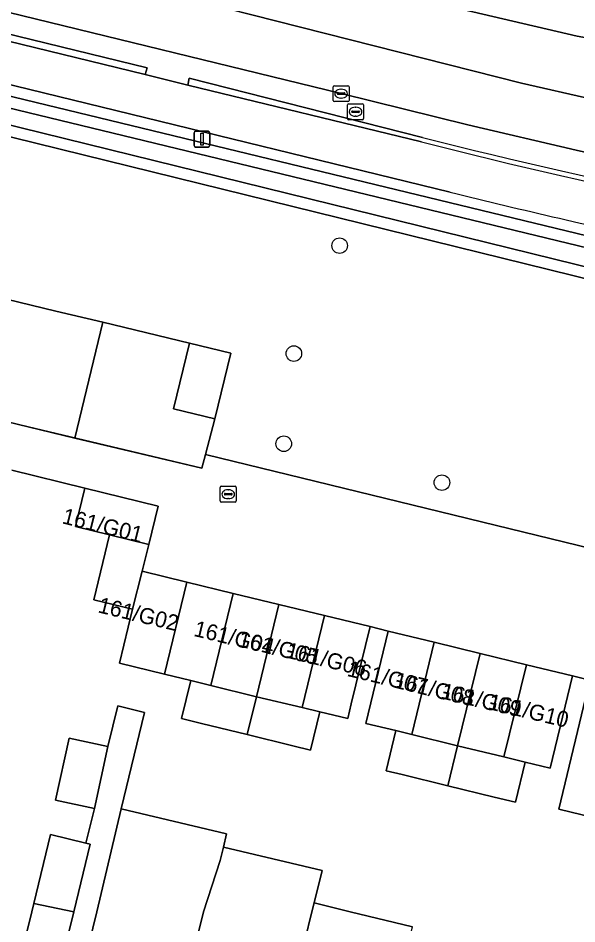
# Model space of a CAD drawing. Extents: x 162803 to 163818, y 381639 to 382475.
# Drawn here: x 163693.2 to 163728.3, y 382249.2 to 382306.2 of the extents above; entities that cross this region are included whole.
import ezdxf

# ---------------------------------------------------------------- set-up
doc = ezdxf.new("R2010")
doc.units = 0
for name, color, linetype in [('IMGEO_Berm_groen', 7, 'Continuous'), ('IMGEO_Berm_open', 7, 'Continuous'), ('IMGEO_Boom', 7, 'Continuous'), ('IMGEO_Erf', 7, 'Continuous'), ('IMGEO_Fietspad_gesloten', 7, 'Continuous'), ('IMGEO_Gemengd_bos', 7, 'Continuous'), ('IMGEO_Greppel_droge_sloot', 7, 'Continuous'), ('IMGEO_Kolk', 7, 'Continuous'), ('IMGEO_Lichtmast', 7, 'Continuous'), ('IMGEO_Muur', 7, 'Continuous'), ('IMGEO_Oever', 7, 'Continuous'), ('IMGEO_Pand', 7, 'Continuous'), ('IMGEO_Pand_nummerreeks', 7, 'Continuous'), ('IMGEO_Rijbaan_lokaal_open', 7, 'Continuous'), ('IMGEO_Rijbaan_regionaal_gesloten', 7, 'Continuous'), ('IMGEO_Rioolput', 7, 'Continuous'), ('IMGEO_Voetpad_open', 7, 'Continuous')]:
    doc.layers.add(name, color=color, linetype=linetype)

msp = doc.modelspace()

# ---------------------------------------------------------------- linework, layer by layer
at = {"layer": 'IMGEO_Berm_groen'}
msp.add_lwpolyline([(163720.319, 382295.243), (163651.831, 382311.978), (163569.364, 382332.248), (163569.326, 382331.973), (163569.232, 382331.465), (163570.006, 382331.261), (163570.848, 382331.04), (163628.135, 382316.897), (163790.356, 382277.615), (163795.117, 382276.462), (163814.335, 382271.696), (163815.664, 382276.948)], dxfattribs=at)
msp.add_arc((163837.069, 382766.574), 485.576, 256.08769, 257.75533, dxfattribs=at)
at = {"layer": 'IMGEO_Berm_open'}
for points in [[(163570.189, 382335.917), (163569.932, 382334.645), (163572.662, 382333.997), (163572.775, 382334.457), (163701.266, 382303.053), (163701.144, 382302.641), (163703.819, 382301.971), (163703.914, 382302.396), (163718.577, 382298.68)], [(163735.287, 382296.295), (163728.246, 382297.87), (163721.438, 382299.467), (163713.458, 382301.433), (163691.627, 382306.764), (163671.747, 382311.602), (163652.847, 382316.197), (163631.026, 382321.522), (163591.274, 382331.275)]]:
    msp.add_lwpolyline(points, dxfattribs=at)
msp.add_arc((163813.317, 382673.058), 386.18, 255.79882, 261.14047, dxfattribs=at)
at = {"layer": 'IMGEO_Boom'}
for centre in [(163713.367, 382291.875), (163710.491, 382285.088), (163709.855, 382279.423), (163719.8, 382276.977)]:
    msp.add_circle(centre, 0.489, dxfattribs=at)
at = {"layer": 'IMGEO_Erf'}
msp.add_lwpolyline([(163703.919, 382285.741), (163698.473, 382287.058), (163696.717, 382279.775), (163704.711, 382277.878), (163704.937, 382278.748), (163705.517, 382280.978), (163702.914, 382281.612)], close=True, dxfattribs=at)
for points in [[(163732.248, 382255.214), (163727.149, 382256.454), (163729.093, 382264.566), (163728.008, 382264.825), (163726.596, 382259.023), (163725.032, 382259.404), (163724.419, 382256.887), (163723.086, 382257.212), (163720.168, 382257.922), (163717.29, 382258.622), (163716.284, 382258.867), (163716.896, 382261.384), (163715.005, 382261.844), (163716.417, 382267.646), (163715.283, 382267.923), (163714.101, 382263.065), (163713.876, 382262.141), (163712.117, 382262.569), (163711.533, 382260.167), (163710.423, 382260.437), (163707.555, 382261.135), (163704.688, 382261.833), (163703.422, 382262.141), (163704.003, 382264.531), (163702.357, 382264.932), (163699.533, 382265.619), (163700.344, 382269.016), (163697.911, 382269.61), (163698.904, 382273.689), (163696.754, 382274.229), (163697.357, 382276.633), (163692.76, 382277.768)], [(163693.217, 382246.765), (163694.005, 382250), (163694.13, 382250.512), (163695.186, 382254.848), (163697.42, 382254.303), (163697.951, 382256.487), (163695.508, 382257.018), (163696.356, 382260.918), (163698.799, 382260.387), (163699.42, 382262.941), (163701.105, 382262.531), (163699.632, 382256.477), (163706.256, 382254.895), (163706.058, 382254.058), (163712.262, 382252.587), (163711.766, 382250.55), (163714.023, 382250), (163717.945, 382249.045)]]:
    msp.add_lwpolyline(points, dxfattribs=at)
at = {"layer": 'IMGEO_Fietspad_gesloten'}
msp.add_lwpolyline([(163718.518, 382298.4), (163703.819, 382301.971), (163701.144, 382302.641), (163572.662, 382333.997), (163569.932, 382334.645), (163569.364, 382332.248), (163651.831, 382311.978), (163720.319, 382295.243)], dxfattribs=at)
for centre, radius, start, end in [((163812.692, 382667.558), 380.981, 255.68878, 261.10312), ((163837.069, 382766.574), 485.576, 256.08769, 257.75533)]:
    msp.add_arc(centre, radius, start, end, dxfattribs=at)
at = {"layer": 'IMGEO_Gemengd_bos'}
for points in [[(163789.601, 382274.834), (163669.317, 382304.454), (163578.559, 382326.591)], [(163656.625, 382297.479), (163687.83, 382289.624), (163695.531, 382287.767), (163698.473, 382287.058), (163703.919, 382285.741), (163706.522, 382285.108), (163705.517, 382280.978), (163704.937, 382278.748), (163762.234, 382264.768)]]:
    msp.add_lwpolyline(points, dxfattribs=at)
at = {"layer": 'IMGEO_Greppel_droge_sloot'}
msp.add_lwpolyline([(163813.809, 382269.619), (163814.157, 382270.994), (163794.945, 382275.758), (163790.185, 382276.911), (163627.963, 382316.193), (163571.351, 382330.17), (163571.034, 382329.075), (163578.726, 382327.296), (163669.489, 382305.158), (163789.774, 382275.537)], close=True, dxfattribs=at)
at = {"layer": 'IMGEO_Kolk'}
for p, q in [((163712.961, 382301.006), (163712.961, 382301.858)), ((163713.036, 382301.932), (163713.888, 382301.932)), ((163713.263, 382301.475), (163713.661, 382301.475)), ((163713.449, 382301.712), (163713.474, 382301.712)), ((163713.962, 382301.858), (163713.962, 382301.006)), ((163713.888, 382300.932), (163713.036, 382300.932)), ((163713.22, 382301.426), (163713.22, 382301.438)), ((163713.658, 382301.389), (163713.26, 382301.389)), ((163713.472, 382301.152), (163713.447, 382301.152)), ((163713.704, 382301.438), (163713.704, 382301.426)), ((163705.862, 382275.824), (163705.862, 382276.676)), ((163705.937, 382276.75), (163706.789, 382276.75)), ((163706.35, 382276.53), (163706.375, 382276.53)), ((163706.863, 382276.676), (163706.863, 382275.824)), ((163706.121, 382276.244), (163706.121, 382276.256)), ((163706.559, 382276.207), (163706.161, 382276.207)), ((163706.164, 382276.293), (163706.562, 382276.293)), ((163706.373, 382275.97), (163706.348, 382275.97)), ((163706.605, 382276.256), (163706.605, 382276.244)), ((163706.789, 382275.75), (163705.937, 382275.75))]:
    msp.add_line(p, q, dxfattribs=at)
for points in [[(163712.961, 382301.006), (163712.961, 382301.858)], [(163713.036, 382301.932), (163713.888, 382301.932)], [(163713.962, 382301.858), (163713.962, 382301.006)], [(163713.888, 382300.932), (163713.036, 382300.932)], [(163705.862, 382275.824), (163705.862, 382276.676)], [(163705.937, 382276.75), (163706.789, 382276.75)], [(163706.863, 382276.676), (163706.863, 382275.824)], [(163706.789, 382275.75), (163705.937, 382275.75)]]:
    msp.add_lwpolyline(points, dxfattribs=at)
for centre, radius, start, end in [((163713.038, 382301.856), 0.0765, 91.552, 178.448), ((163713.038, 382301.856), 0.0765, 91.552, 178.448), ((163713.26, 382301.435), 0.0403, 85.8775, 175.7526), ((163713.665, 382301.437), 0.0386, 1.7309, 96.639), ((163713.886, 382301.856), 0.0765, 1.552, 88.448), ((163713.886, 382301.856), 0.0765, 1.552, 88.448), ((163713.038, 382301.008), 0.0765, 181.552, 268.448), ((163713.038, 382301.008), 0.0765, 181.552, 268.448), ((163713.257, 382301.425), 0.0366, 178.938, 274.7102), ((163713.661, 382301.432), 0.043, 264.8664, 352.4533), ((163713.886, 382301.008), 0.0765, 271.552, 358.448), ((163713.886, 382301.008), 0.0765, 271.552, 358.448), ((163705.939, 382276.674), 0.0765, 91.552, 178.448), ((163705.939, 382276.674), 0.0765, 91.552, 178.448), ((163706.787, 382276.674), 0.0765, 1.552, 88.448), ((163706.787, 382276.674), 0.0765, 1.552, 88.448), ((163706.161, 382276.253), 0.0403, 85.8775, 175.7526), ((163706.158, 382276.243), 0.0366, 178.938, 274.7102), ((163706.562, 382276.25), 0.043, 264.8664, 352.4533), ((163706.566, 382276.255), 0.0386, 1.7309, 96.639), ((163705.939, 382275.826), 0.0765, 181.552, 268.448), ((163705.939, 382275.826), 0.0765, 181.552, 268.448), ((163706.787, 382275.826), 0.0765, 271.552, 358.448), ((163706.787, 382275.826), 0.0765, 271.552, 358.448)]:
    msp.add_arc(centre, radius, start, end, dxfattribs=at)
for centre, major_axis, ratio, start_param, end_param in [((163713.448, 382301.432), (-0.387, 0.002), 0.722429, 4.712389, 7.853982), ((163713.473, 382301.432), (-0.39, 0.002), 0.717154, 1.570796, 4.712389), ((163706.349, 382276.25), (-0.387, 0.002), 0.722429, 4.712389, 7.853982), ((163706.374, 382276.25), (-0.39, 0.002), 0.717154, 1.570796, 4.712389)]:
    msp.add_ellipse(centre, major_axis=major_axis, ratio=ratio, start_param=start_param, end_param=end_param, dxfattribs=at)
at = {"layer": 'IMGEO_Lichtmast'}
for p, q in [((163704.211, 382298.171), (163704.211, 382298.971)), ((163704.211, 382298.971), (163704.211, 382298.171)), ((163704.311, 382299.071), (163705.101, 382299.071)), ((163705.101, 382299.071), (163704.311, 382299.071)), ((163705.201, 382298.971), (163705.201, 382298.171)), ((163705.201, 382298.171), (163705.201, 382298.971)), ((163705.101, 382298.071), (163704.311, 382298.071)), ((163704.311, 382298.071), (163705.101, 382298.071))]:
    msp.add_line(p, q, dxfattribs=at)
msp.add_lwpolyline([(163704.631, 382298.946), (163704.781, 382298.946), (163704.781, 382298.196), (163704.631, 382298.196), (163704.631, 382298.946)], dxfattribs=at)
for centre, start, end in [((163704.311, 382298.971), 90, 180), ((163704.311, 382298.971), 90, 180), ((163705.101, 382298.971), 0, 90), ((163705.101, 382298.971), 360, 90), ((163704.311, 382298.171), 180, 270), ((163704.311, 382298.171), 180, 270), ((163705.101, 382298.171), 270, 0), ((163705.101, 382298.171), 270, 0)]:
    msp.add_arc(centre, 0.1, start, end, dxfattribs=at)
at = {"layer": 'IMGEO_Muur'}
msp.add_lwpolyline([(163572.775, 382334.457), (163572.662, 382333.997), (163701.144, 382302.641), (163701.266, 382303.053)], close=True, dxfattribs=at)
for points in [[(163718.577, 382298.68), (163703.914, 382302.396), (163703.819, 382301.971), (163718.518, 382298.4)], [(163705.517, 382280.978), (163704.937, 382278.748)], [(163704.937, 382278.748), (163704.711, 382277.878), (163693.775, 382280.484)]]:
    msp.add_lwpolyline(points, dxfattribs=at)
for centre, radius, start, end in [((163813.317, 382673.058), 386.18, 255.79882, 261.14047), ((163812.692, 382667.558), 380.981, 255.68878, 261.10312)]:
    msp.add_arc(centre, radius, start, end, dxfattribs=at)
at = {"layer": 'IMGEO_Oever'}
msp.add_lwpolyline([(163814.335, 382271.696), (163795.117, 382276.462), (163790.356, 382277.615), (163628.135, 382316.897), (163570.848, 382331.04), (163570.126, 382328.542), (163578.559, 382326.591), (163669.317, 382304.454), (163789.601, 382274.834), (163813.631, 382268.917), (163813.809, 382269.619), (163789.774, 382275.537), (163669.489, 382305.158), (163578.726, 382327.296), (163571.034, 382329.075), (163571.351, 382330.17), (163627.963, 382316.193), (163790.185, 382276.911), (163794.945, 382275.758), (163814.157, 382270.994), (163814.335, 382271.696)], dxfattribs=at)
at = {"layer": 'IMGEO_Pand'}
for points in [[(163698.473, 382287.058), (163695.531, 382287.767), (163687.83, 382289.624), (163686.966, 382286.042), (163687.289, 382285.964), (163686.492, 382282.658), (163685.969, 382282.784), (163685.874, 382282.389), (163693.775, 382280.484), (163696.717, 382279.775)], [(163703.919, 382285.741), (163702.914, 382281.612), (163705.517, 382280.978), (163706.522, 382285.108)], [(163701.968, 382275.494), (163697.357, 382276.633), (163696.754, 382274.229), (163698.904, 382273.689), (163701.365, 382273.09)], [(163697.911, 382269.61), (163700.344, 382269.016), (163700.944, 382271.413), (163701.365, 382273.09), (163698.904, 382273.689)], [(163702.357, 382264.932), (163703.769, 382270.725), (163700.944, 382271.413), (163700.344, 382269.016), (163699.533, 382265.619)], [(163702.357, 382264.932), (163704.003, 382264.531), (163705.269, 382264.223), (163706.68, 382270.017), (163703.769, 382270.725)], [(163705.269, 382264.223), (163708.136, 382263.519), (163709.547, 382269.319), (163706.68, 382270.017)], [(163711.007, 382262.834), (163712.415, 382268.621), (163709.547, 382269.319), (163708.136, 382263.519)], [(163711.007, 382262.834), (163712.117, 382262.569), (163713.876, 382262.141), (163714.101, 382263.065), (163715.283, 382267.923), (163712.415, 382268.621)], [(163716.896, 382261.384), (163717.903, 382261.139), (163719.315, 382266.941), (163716.417, 382267.646), (163715.005, 382261.844)], [(163722.212, 382266.236), (163719.315, 382266.941), (163717.903, 382261.139), (163720.787, 382260.438)], [(163725.11, 382265.53), (163722.212, 382266.236), (163720.787, 382260.438), (163723.699, 382259.73)], [(163725.032, 382259.404), (163726.596, 382259.023), (163728.008, 382264.825), (163725.11, 382265.53), (163723.699, 382259.73)], [(163705.269, 382264.223), (163704.003, 382264.531), (163703.422, 382262.141), (163704.688, 382261.833), (163707.555, 382261.135), (163708.136, 382263.519)], [(163734.196, 382263.342), (163729.093, 382264.566), (163727.149, 382256.454), (163732.248, 382255.214), (163732.3, 382255.43)], [(163711.007, 382262.834), (163708.136, 382263.519), (163707.555, 382261.135), (163710.423, 382260.437), (163711.533, 382260.167), (163712.117, 382262.569)], [(163716.896, 382261.384), (163716.284, 382258.867), (163717.29, 382258.622), (163720.168, 382257.922), (163720.787, 382260.438), (163717.903, 382261.139)], [(163697.951, 382256.487), (163698.799, 382260.387), (163696.356, 382260.918), (163695.508, 382257.018)], [(163720.168, 382257.922), (163723.086, 382257.212), (163724.419, 382256.887), (163725.032, 382259.404), (163723.699, 382259.73), (163720.787, 382260.438)], [(163705.859, 382253.22), (163706.058, 382254.058), (163706.256, 382254.895), (163699.632, 382256.477), (163698.097, 382250), (163697.104, 382245.894), (163700.578, 382245.049), (163700.668, 382245.419), (163703.515, 382244.726), (163704.798, 382250)], [(163697.684, 382254.239), (163697.42, 382254.303), (163695.186, 382254.848), (163694.13, 382250.512), (163696.651, 382250)], [(163711.63, 382250), (163711.766, 382250.55), (163712.262, 382252.587), (163706.058, 382254.058), (163705.859, 382253.22), (163704.798, 382250), (163703.515, 382244.726), (163706.358, 382244.034), (163706.266, 382243.656), (163709.854, 382242.783)], [(163694.13, 382250.512), (163694.005, 382250), (163693.217, 382246.765), (163695.715, 382246.156), (163696.651, 382250)], [(163709.854, 382242.783), (163713.219, 382241.964), (163713.315, 382242.358), (163716.148, 382241.669), (163717.945, 382249.045), (163714.023, 382250), (163711.766, 382250.55), (163711.63, 382250)]]:
    msp.add_lwpolyline(points, close=True, dxfattribs=at)
at = {"layer": 'IMGEO_Rijbaan_lokaal_open'}
for points in [[(163762.234, 382264.768), (163704.937, 382278.748), (163704.711, 382277.878), (163696.717, 382279.775), (163693.775, 382280.484), (163685.874, 382282.389)], [(163692.76, 382277.768), (163697.357, 382276.633), (163701.968, 382275.494), (163701.365, 382273.09), (163700.944, 382271.413), (163703.769, 382270.725), (163706.68, 382270.017), (163709.547, 382269.319), (163712.415, 382268.621), (163715.283, 382267.923), (163716.417, 382267.646), (163719.315, 382266.941), (163722.212, 382266.236), (163725.11, 382265.53), (163728.008, 382264.825), (163729.093, 382264.566)]]:
    msp.add_lwpolyline(points, dxfattribs=at)
at = {"layer": 'IMGEO_Rijbaan_regionaal_gesloten'}
for points in [[(163687.395, 382314.608), (163728.307, 382305.043), (163733.768, 382304.052), (163740.549, 382302.77), (163756.998, 382299.238), (163760.946, 382298.39), (163764.458, 382297.538), (163788.565, 382291.687), (163808.174, 382287.028), (163813.759, 382285.636), (163817.646, 382284.779), (163818.035, 382286.316), (163648.228, 382326.338)], [(163690.872, 382310.708), (163724.813, 382302.1), (163733.639, 382300.076), (163745.591, 382298.053), (163752.21, 382296.949), (163763.61, 382295.294), (163768.529, 382294.559), (163775.93, 382293.454), (163793.753, 382290.116), (163808.174, 382287.028), (163788.565, 382291.687), (163764.458, 382297.538), (163760.946, 382298.39), (163756.998, 382299.238), (163740.549, 382302.77), (163733.768, 382304.052), (163728.307, 382305.043), (163687.395, 382314.608)], [(163817.646, 382284.779), (163813.759, 382285.636), (163808.174, 382287.028), (163793.753, 382290.116), (163775.93, 382293.454), (163768.529, 382294.559), (163763.61, 382295.294), (163752.21, 382296.949), (163745.591, 382298.053), (163733.639, 382300.076), (163724.813, 382302.1), (163690.872, 382310.708)], [(163691.627, 382306.764), (163713.458, 382301.433), (163721.438, 382299.467), (163728.246, 382297.87), (163735.287, 382296.295)]]:
    msp.add_lwpolyline(points, dxfattribs=at)
at = {"layer": 'IMGEO_Rioolput'}
for p, q in [((163713.866, 382299.868), (163713.866, 382300.72)), ((163713.941, 382300.794), (163714.793, 382300.794)), ((163714.168, 382300.337), (163714.566, 382300.337)), ((163714.354, 382300.574), (163714.379, 382300.574)), ((163714.867, 382300.72), (163714.867, 382299.868)), ((163714.793, 382299.794), (163713.941, 382299.794)), ((163714.125, 382300.288), (163714.125, 382300.3)), ((163714.563, 382300.251), (163714.165, 382300.251)), ((163714.377, 382300.014), (163714.352, 382300.014)), ((163714.609, 382300.3), (163714.609, 382300.288))]:
    msp.add_line(p, q, dxfattribs=at)
for points in [[(163713.866, 382299.868), (163713.866, 382300.72)], [(163713.941, 382300.794), (163714.793, 382300.794)], [(163714.867, 382300.72), (163714.867, 382299.868)], [(163714.793, 382299.794), (163713.941, 382299.794)]]:
    msp.add_lwpolyline(points, dxfattribs=at)
for centre, radius, start, end in [((163713.943, 382300.718), 0.0765, 91.552, 178.448), ((163713.943, 382300.718), 0.0765, 91.552, 178.448), ((163714.165, 382300.297), 0.0403, 85.8775, 175.7526), ((163714.57, 382300.299), 0.0386, 1.7309, 96.639), ((163714.791, 382300.718), 0.0765, 1.552, 88.448), ((163714.791, 382300.718), 0.0765, 1.552, 88.448), ((163713.943, 382299.87), 0.0765, 181.552, 268.448), ((163713.943, 382299.87), 0.0765, 181.552, 268.448), ((163714.162, 382300.287), 0.0366, 178.938, 274.7102), ((163714.566, 382300.294), 0.043, 264.8664, 352.4533), ((163714.791, 382299.87), 0.0765, 271.552, 358.448), ((163714.791, 382299.87), 0.0765, 271.552, 358.448)]:
    msp.add_arc(centre, radius, start, end, dxfattribs=at)
for centre, major_axis, ratio, start_param, end_param in [((163714.353, 382300.294), (-0.387, 0.002), 0.722429, 4.712389, 7.853982), ((163714.378, 382300.294), (-0.39, 0.002), 0.717154, 1.570796, 4.712389)]:
    msp.add_ellipse(centre, major_axis=major_axis, ratio=ratio, start_param=start_param, end_param=end_param, dxfattribs=at)
at = {"layer": 'IMGEO_Voetpad_open'}
msp.add_lwpolyline([(163701.105, 382262.531), (163699.42, 382262.941), (163698.799, 382260.387), (163697.951, 382256.487), (163697.42, 382254.303), (163697.684, 382254.239), (163696.651, 382250), (163695.715, 382246.156), (163694.838, 382242.6), (163696.236, 382242.263), (163697.104, 382245.894), (163698.097, 382250), (163699.632, 382256.477)], close=True, dxfattribs=at)

# ---------------------------------------------------------------- texts
at = {"layer": 'IMGEO_Pand_nummerreeks'}
for s, rotation, p in [('161/G01', 346.123, (163695.867, 382274.426)), ('161/G02', 346.4711, (163698.12, 382268.829)), ('161/G04', 346.4711, (163704.14, 382267.347)), ('161/G05', 346.4711, (163706.913, 382266.7)), ('161/G06', 346.4711, (163709.934, 382265.99)), ('161/G07', 346.4711, (163713.781, 382264.833)), ('161/G08', 346.4711, (163716.723, 382264.105)), ('161/G09', 346.4711, (163719.676, 382263.427)), ('161/G10', 346.4711, (163722.637, 382262.757))]:
    msp.add_text(s, height=1, rotation=rotation, dxfattribs=at).set_placement(p)

doc.saveas('drawing.dxf')
